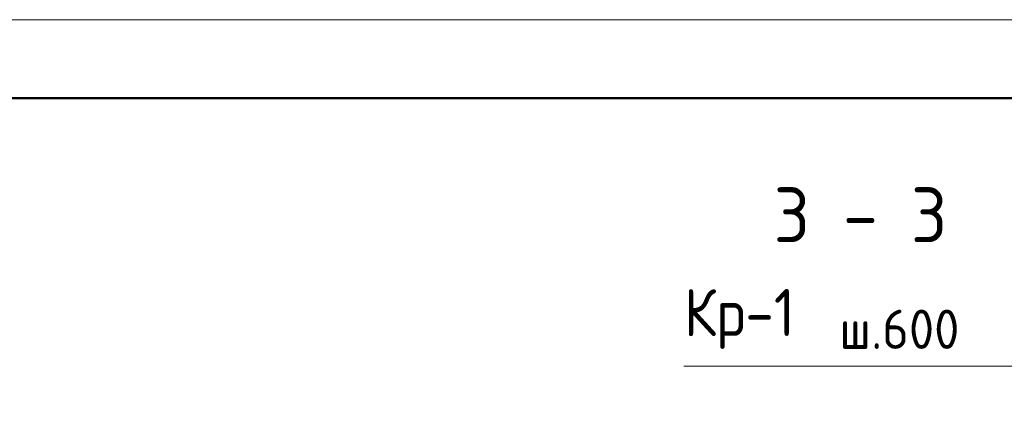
# Model space of a CAD drawing. Header units: millimetres. Extents: x 40580 to 1930067, y -240640 to 81020.
# Tile 491 of 656: x 1165281 to 1171554, y -213199 to -210694. Entities that reach past the tile are written whole.
import ezdxf

# ---------------------------------------------------------------- set-up
doc = ezdxf.new("R2010")
doc.units = ezdxf.units.MM
for name, color, linetype, lineweight in [('Standard', 7, 'Continuous', 25), ('Позиционная метка номер позиции', 7, 'Continuous', 13), ('Примечания', 7, 'Continuous', 13), ('Сечения символ', 7, 'Continuous', 25)]:
    doc.layers.add(name, color=color, linetype=linetype, lineweight=lineweight)
doc.styles.add('GOST 2.304', font='isocpeur.ttf', dxfattribs={"width": 0.8})
doc.styles.add('ISOCPEUR', font='isocpeur.ttf')

msp = doc.modelspace()

# ---------------------------------------------------------------- linework, layer by layer
at = {"layer": 'Standard', "color": 7, "linetype": 'Continuous', "lineweight": 13, "transparency": 33554687}
msp.add_lwpolyline([(1140928.1, -240394.3), (1182928.1, -240394.3), (1182928.1, -210694.3), (1140928.1, -210694.3), (1140928.1, -240394.3)], close=True, dxfattribs=at)
at = {"layer": 'Standard', "color": 7, "linetype": 'Continuous', "lineweight": 50, "transparency": 33554687}
msp.add_lwpolyline([(1142928.1, -211194.3), (1182428.1, -211194.3), (1182428.1, -239894.3), (1142928.1, -239894.3), (1142928.1, -211194.3)], close=True, dxfattribs=at)
at = {"layer": 'Позиционная метка номер позиции', "color": 7, "linetype": 'Continuous', "lineweight": 13, "transparency": 33554687}
msp.add_lwpolyline([(1172269.4, -214042.6), (1172269.4, -212899.3), (1169512.9, -212899.3)], dxfattribs=at)

# ---------------------------------------------------------------- texts
at = {"layer": 'Примечания', "color": 7, "linetype": 'Continuous', "lineweight": 25, "transparency": 33554687, "attachment_point": 7, "style": 'GOST 2.304'}
for s, insert, char_height, width in [('\\W0.89;Кр-1 ', (1169512.9, -212789.3), 300, 1123.974), ('\\W0.94;ш.600', (1170502.9, -212789.3), 250, 943.011)]:
    msp.add_mtext(s, dxfattribs=dict(at, insert=insert, char_height=char_height, width=width))
at = {"layer": 'Сечения символ', "color": 7, "linetype": 'Continuous', "lineweight": -3, "transparency": 33554687, "insert": (1170084.1, -212110.9), "char_height": 350, "width": 1320.592, "attachment_point": 7, "style": 'ISOCPEUR'}
msp.add_mtext('\\W0.94;3 - 3', dxfattribs=at)

doc.saveas('drawing.dxf')
